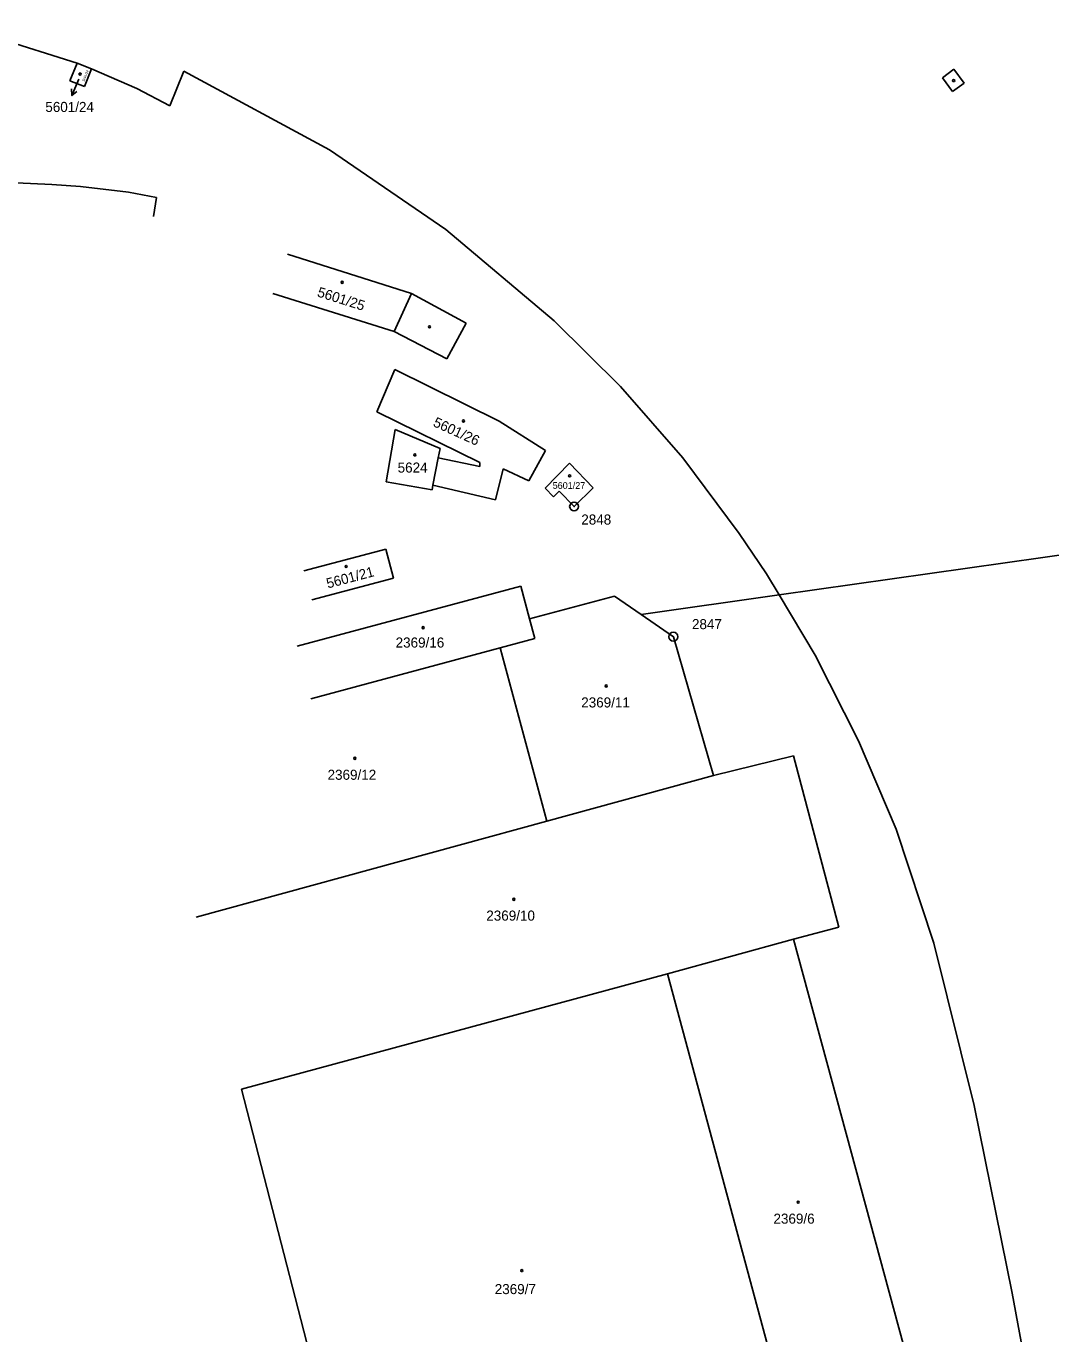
# Model space of a CAD drawing. Extents: x -822293 to -820259, y -1071573 to -1068794.
# Drawn here: x -821086.9 to -820913.8, y -1070379.8 to -1070158.8 of the extents above; entities that cross this region are included whole.
import ezdxf

# ---------------------------------------------------------------- set-up
doc = ezdxf.new("R2010")
doc.units = 0
for name, color, linetype in [('Vrstva 1', 7, 'Continuous'), ('Vrstva 16', 7, 'Continuous'), ('Vrstva 17', 7, 'Continuous'), ('Vrstva 19', 7, 'Continuous'), ('Vrstva 2', 7, 'Continuous'), ('Vrstva 24', 7, 'Continuous'), ('Vrstva 25', 7, 'Continuous'), ('Vrstva 29', 7, 'Continuous'), ('Vrstva 3', 7, 'Continuous'), ('Vrstva 4', 7, 'Continuous')]:
    doc.layers.add(name, color=color, linetype=linetype)

msp = doc.modelspace()

# ---------------------------------------------------------------- linework, layer by layer
at = {"layer": 'Vrstva 1'}
for p, q in [((-821098.1, -1070158.83), (-821078.33, -1070165.11)), ((-821075.91, -1070166.06), (-821068.26, -1070169.37)), ((-821062.65, -1070172.3), (-821060.28, -1070166.43)), ((-821060.28, -1070166.43), (-821035.7, -1070179.73)), ((-821060.28, -1070166.43), (-821035.7, -1070179.73)), ((-821060.28, -1070166.43), (-821035.7, -1070179.73)), ((-821068.26, -1070169.37), (-821062.65, -1070172.3)), ((-821035.7, -1070179.73), (-821016.02, -1070193.21)), ((-821016.02, -1070193.21), (-820997.71, -1070208.62)), ((-820997.71, -1070208.62), (-820986.52, -1070219.72)), ((-820986.52, -1070219.72), (-820975.99, -1070231.76)), ((-820975.99, -1070231.76), (-820966.49, -1070244.53)), ((-820959.73, -1070254.91), (-820835.88, -1070237.32)), ((-820966.49, -1070244.53), (-820961.88, -1070251.33)), ((-820961.88, -1070251.33), (-820959.73, -1070254.91)), ((-820959.73, -1070254.91), (-820983.06, -1070258.22)), ((-820953.63, -1070265.09), (-820959.73, -1070254.91)), ((-820946.33, -1070279.59), (-820953.63, -1070265.09)), ((-820939.94, -1070294.5), (-820946.33, -1070279.59)), ((-820933.59, -1070313.73), (-820939.94, -1070294.5)), ((-820926.76, -1070341.17), (-820933.59, -1070313.73)), ((-820920.34, -1070372.85), (-820926.76, -1070341.17)), ((-820914.43, -1070404.83), (-820920.34, -1070372.85))]:
    msp.add_line(p, q, dxfattribs=at)
at = {"layer": 'Vrstva 16'}
msp.add_line((-821078.02, -1070167.81), (-821079.21, -1070170.564), dxfattribs=at)
msp.add_lwpolyline([(-821078.355, -1070169.844), (-821079.21, -1070170.564), (-821079.272, -1070169.447)], dxfattribs=at)
at = {"layer": 'Vrstva 2'}
for p, q in [((-821079.53, -1070168.08), (-821078.33, -1070165.11)), ((-821078.33, -1070165.11), (-821075.91, -1070166.06)), ((-821075.91, -1070166.06), (-821077.08, -1070169.04)), ((-821077.08, -1070169.04), (-821079.53, -1070168.08)), ((-821088.62, -1070185.31), (-821082.59, -1070185.59)), ((-821082.59, -1070185.59), (-821077.75, -1070185.93)), ((-821077.75, -1070185.93), (-821069.67, -1070186.87)), ((-821069.67, -1070186.87), (-821064.94, -1070187.75)), ((-821064.94, -1070187.75), (-821065.416, -1070190.967)), ((-821042.79, -1070197.34), (-821021.84, -1070203.97)), ((-821024.78, -1070210.42), (-821045.29, -1070203.97)), ((-821021.84, -1070203.97), (-821012.6, -1070209)), ((-821012.6, -1070209), (-821015.87, -1070215.02)), ((-821015.87, -1070215.02), (-821024.78, -1070210.42)), ((-821027.7, -1070223.96), (-821024.66, -1070216.85)), ((-821024.66, -1070216.85), (-821007.01, -1070225.57)), ((-821010.28, -1070232.54), (-821027.7, -1070223.96)), ((-821026.13, -1070235.84), (-821024.6, -1070226.97)), ((-821024.6, -1070226.97), (-821017, -1070230.16)), ((-821007.01, -1070225.57), (-820999.19, -1070230.51)), ((-821017, -1070230.16), (-821017.31, -1070231.73)), ((-820999.19, -1070230.51), (-821002.03, -1070235.62)), ((-821018.22, -1070236.4), (-821017.31, -1070231.73)), ((-821017.31, -1070231.73), (-821010.31, -1070233.21)), ((-821010.31, -1070233.21), (-821010.28, -1070232.54)), ((-821006.33, -1070233.64), (-821007.63, -1070238.83)), ((-821002.03, -1070235.62), (-821006.33, -1070233.64)), ((-820999.26, -1070236.86), (-820995.15, -1070232.68)), ((-820995.15, -1070232.68), (-820991.13, -1070236.82)), ((-821018.37, -1070237.18), (-821026.13, -1070235.84)), ((-821018.22, -1070236.4), (-821018.37, -1070237.18)), ((-821007.63, -1070238.83), (-821018.22, -1070236.4)), ((-820997.84, -1070238.33), (-820999.26, -1070236.86)), ((-820996.87, -1070237.37), (-820997.84, -1070238.33)), ((-820994.37, -1070239.98), (-820996.87, -1070237.37)), ((-820991.13, -1070236.82), (-820994.37, -1070239.98)), ((-821040.02, -1070250.86), (-821026.15, -1070247.18)), ((-821026.15, -1070247.18), (-821024.9, -1070252.11)), ((-821041.15, -1070263.6), (-821003.37, -1070253.41)), ((-821024.9, -1070252.11), (-821038.68, -1070255.76)), ((-821003.37, -1070253.41), (-821001.88, -1070258.94)), ((-821001.88, -1070258.94), (-820987.52, -1070255.14)), ((-820987.52, -1070255.14), (-820983.06, -1070258.22)), ((-821001.88, -1070258.94), (-821000.98, -1070262.27)), ((-820983.06, -1070258.22), (-820977.6, -1070261.97)), ((-821000.98, -1070262.27), (-821006.88, -1070263.86)), ((-820977.6, -1070261.97), (-820970.82, -1070285.44)), ((-821006.88, -1070263.86), (-821038.86, -1070272.49)), ((-820998.99, -1070293.15), (-821006.88, -1070263.86)), ((-820970.82, -1070285.44), (-820957.3, -1070282.09)), ((-820957.3, -1070282.09), (-820949.63, -1070311.06)), ((-820970.82, -1070285.44), (-820998.99, -1070293.15)), ((-820998.99, -1070293.15), (-821058.23, -1070309.37)), ((-820998.99, -1070293.15), (-821058.23, -1070309.37)), ((-820949.63, -1070311.06), (-820957.29, -1070313.09)), ((-820957.29, -1070313.09), (-820978.59, -1070318.91)), ((-820957.29, -1070313.09), (-820933.62, -1070400.37)), ((-820978.59, -1070318.91), (-821050.57, -1070338.41)), ((-820978.59, -1070318.91), (-820955.07, -1070406.16)), ((-821050.57, -1070338.41), (-821028.04, -1070425.85))]:
    msp.add_line(p, q, dxfattribs=at)
at = {"layer": 'Vrstva 24'}
for centre, radius in [((-820994.37, -1070239.98), 0.75), ((-820994.37, -1070239.98), 0.0327), ((-820977.6, -1070261.97), 0.75), ((-820977.6, -1070261.97), 0.0327)]:
    msp.add_circle(centre, radius, dxfattribs=at)
at = {"layer": 'Vrstva 25'}
for centre in [(-821077.83, -1070166.92), (-821033.56, -1070202.11), (-821018.8, -1070209.63), (-821013.07, -1070225.53), (-821021.26, -1070231.27), (-820995.12, -1070234.81), (-821032.89, -1070250.1), (-821019.88, -1070260.45), (-820988.94, -1070270.3), (-821031.41, -1070282.52), (-821004.55, -1070306.35), (-820956.52, -1070357.49), (-821003.21, -1070369.07)]:
    msp.add_circle(centre, 0.175, dxfattribs=at)
at = {"layer": 'Vrstva 29'}
msp.add_circle((-820930.25, -1070168.03), 0.175, dxfattribs=at)
at = {"layer": 'Vrstva 3'}
msp.add_line((-821024.78, -1070210.42), (-821021.84, -1070203.97), dxfattribs=at)
at = {"layer": 'Vrstva 4'}
for p, q in [((-820932.15, -1070167.55), (-820930.22, -1070166.12)), ((-820930.43, -1070169.88), (-820932.15, -1070167.55)), ((-820930.22, -1070166.12), (-820928.5, -1070168.46)), ((-820928.5, -1070168.46), (-820930.43, -1070169.88))]:
    msp.add_line(p, q, dxfattribs=at)

# ---------------------------------------------------------------- texts
at = {"layer": 'Vrstva 16'}
msp.add_text('5601/24', height=1.7, dxfattribs=at).set_placement((-821083.699, -1070173.33))
at = {"layer": 'Vrstva 17'}
for s, p in [('2848', (-820993.156, -1070243.03)), ('2847', (-820974.456, -1070260.7))]:
    msp.add_text(s, height=1.7, dxfattribs=at).set_placement(p)
at = {"layer": 'Vrstva 19'}
for s, height, rotation, p in [('5601/24', 0.4, 68.54292, (-821077.105, -1070168.224)), ('5601/25', 1.7, 342.54243, (-821037.876, -1070204.467)), ('5601/26', 1.7, 335.6307, (-821018.318, -1070226.36)), ('5601/21', 1.7, 14.83029, (-821035.963, -1070253.839))]:
    msp.add_text(s, height=height, rotation=rotation, dxfattribs=at).set_placement(p)
for s, height, p in [('5624', 1.7, (-821024.179, -1070234.25)), ('5601/27', 1.139, (-820997.99, -1070237)), ('2369/16', 1.7, (-821024.52, -1070263.81)), ('2369/11', 1.7, (-820993.164, -1070273.93)), ('2369/12', 1.7, (-821036.016, -1070286.15)), ('2369/10', 1.7, (-821009.204, -1070309.94)), ('2369/6', 1.7, (-820960.69, -1070361.14)), ('2369/7', 1.7, (-821007.774, -1070373.04))]:
    msp.add_text(s, height=height, dxfattribs=at).set_placement(p)

doc.saveas('drawing.dxf')
